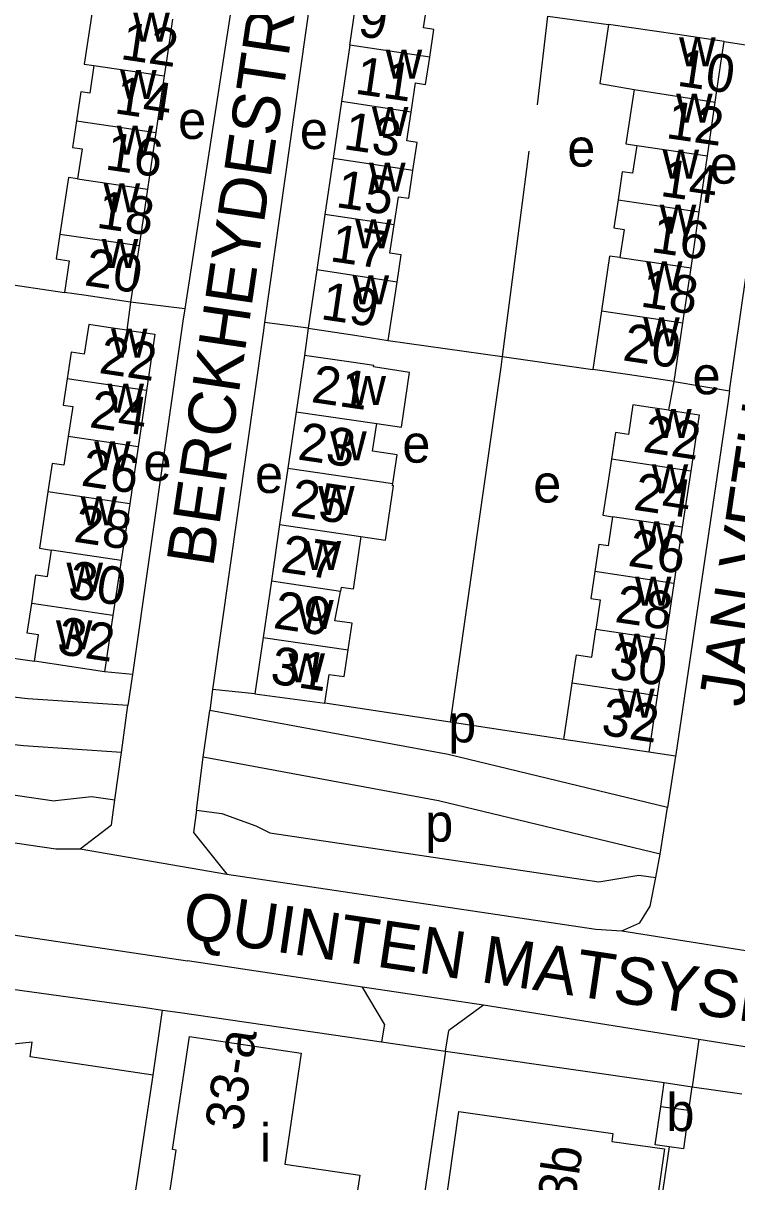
# Model space of a CAD drawing. Extents: x 163012 to 165277, y 382513 to 383987.
# Drawn here: x 164071.5 to 164147, y 382881.6 to 383004.2 of the extents above; entities that cross this region are included whole.
import ezdxf

# ---------------------------------------------------------------- set-up
doc = ezdxf.new("R2010")
doc.units = 0
for name, color, linetype in [('BLT_Basislijn', 7, 'Continuous'), ('BLT_Bebouwing', 7, 'Continuous'), ('BLT_Centroide', 7, 'Continuous'), ('BLT_Huisnummer', 7, 'Continuous'), ('BLT_Huisnummer_ tussenligend', 7, 'Continuous'), ('BLT_Huisnummer_reeks', 7, 'Continuous'), ('BLT_Huisnummer_zonder_bebouwing', 7, 'Continuous'), ('BLT_Onderverdeling_panden', 7, 'Continuous'), ('BLT_Plantopo', 7, 'Continuous'), ('BLT_Straatnaam', 7, 'Continuous'), ('BLT_Vlakafsluiter', 7, 'Continuous')]:
    doc.layers.add(name, color=color, linetype=linetype)

msp = doc.modelspace()

# ---------------------------------------------------------------- linework, layer by layer
at = {"layer": 'BLT_Basislijn'}
for p, q in [((164094.13, 383009.91), (164088.57, 382973.99)), ((164102.14, 383008.7), (164097.01, 382972.55)), ((164125.92, 382995.6), (164127.02, 383004.98)), ((164127.02, 383004.98), (164133.46, 383004.11)), ((164145.69, 383002.29), (164151.43, 383001.43)), ((164146.27, 382965.31), (164151.43, 383001.43)), ((164125, 382990.68), (164122.17, 382968.94)), ((164064.49, 382977.41), (164075.82, 382975.74)), ((164082.84, 382974.69), (164082.42, 382971.74)), ((164088.57, 382973.99), (164082.84, 382974.69)), ((164101.63, 382971.94), (164097.01, 382972.55)), ((164101.63, 382971.94), (164101.24, 382969.07)), ((164110.11, 382970.66), (164122.17, 382968.94)), ((164122.17, 382968.94), (164131.78, 382967.57)), ((164139.82, 382963.26), (164140.41, 382966.3)), ((164140.41, 382966.3), (164146.27, 382965.31)), ((164059.62, 382938.6), (164072.67, 382936.68)), ((164083.02, 382935.27), (164080.09, 382935.57)), ((164083.02, 382935.27), (164082.56, 382932)), ((164091.51, 382933.7), (164091.21, 382931.46)), ((164095.98, 382933.24), (164091.51, 382933.7)), ((164081.86, 382927.03), (164082.56, 382932)), ((164090.52, 382926.51), (164091.21, 382931.46)), ((164116.66, 382930.23), (164103.42, 382932.24)), ((164128.71, 382928.4), (164116.66, 382930.23)), ((164081.18, 382922.02), (164081.86, 382927.03)), ((164089.8, 382920.9), (164090.52, 382926.51)), ((164140.53, 382926.62), (164137.71, 382927.05)), ((164140.53, 382926.62), (164139.7, 382921.2)), ((164138.91, 382916.25), (164139.7, 382921.2)), ((164138.45, 382913.78), (164138.91, 382916.25)), ((164041.61, 382911.98), (164088.85, 382904.95)), ((164107.4, 382902.17), (164088.85, 382904.95)), ((164109.71, 382898.26), (164107.4, 382902.17)), ((164120.19, 382900.28), (164107.4, 382902.17)), ((164085.24, 382892.85), (164086.21, 382899.74)), ((164086.21, 382899.74), (164088.08, 382899.47)), ((164088.08, 382899.47), (164109.41, 382896.38)), ((164120.19, 382900.28), (164116.52, 382897.58)), ((164109.71, 382898.26), (164109.41, 382896.38)), ((164116.18, 382895.4), (164116.52, 382897.58)), ((164109.41, 382896.38), (164116.18, 382895.4)), ((164143.02, 382896.63), (164142.29, 382891.63)), ((164148.34, 382895.78), (164143.02, 382896.63)), ((164116.18, 382895.4), (164119.4, 382894.94)), ((164119.4, 382894.94), (164139.33, 382892.06)), ((164138.99, 382889.54), (164139.33, 382892.06)), ((164139.33, 382892.06), (164142.29, 382891.63)), ((164141.95, 382889.13), (164142.29, 382891.63)), ((164142.29, 382891.63), (164147.56, 382890.86)), ((164139.85, 382885.28), (164130.65, 382822.65))]:
    msp.add_line(p, q, dxfattribs=at)
for points in [[(164088.57, 382973.99), (164088.37, 382972.7), (164083.02, 382935.27)], [(164097.01, 382972.55), (164096.86, 382971.46), (164091.51, 382933.7)], [(164122.17, 382968.94), (164122.03, 382967.83), (164116.66, 382930.23)], [(164146.27, 382965.31), (164146.08, 382964.01), (164140.56, 382926.81), (164140.53, 382926.62)], [(164082.56, 382932), (164071.94, 382932.71), (164050.47, 382935.14), (164033.72, 382937.87)], [(164081.86, 382927.03), (164071.49, 382927.72), (164049.79, 382930.18), (164033.08, 382932.9)], [(164139.7, 382921.2), (164116.48, 382926.8), (164091.21, 382931.46)], [(164040.08, 382926.99), (164074.76, 382921.89)], [(164138.91, 382916.25), (164115.44, 382921.9), (164090.52, 382926.51)], [(164035.41, 382922.62), (164074.93, 382916.81), (164077.49, 382916.81)], [(164074.76, 382921.89), (164074.9, 382921.92), (164078.69, 382922.35), (164081.18, 382922.02)], [(164077.49, 382916.81), (164080.83, 382919.37), (164081.18, 382922.02)], [(164089.8, 382920.9), (164089.49, 382918.54), (164093.03, 382914.13)], [(164089.8, 382920.9), (164092.51, 382920.55), (164096.08, 382919.24), (164097.59, 382918.51)], [(164097.59, 382918.51), (164132.41, 382913.31)], [(164093.03, 382914.13), (164132.11, 382908.3), (164134.85, 382908.12)], [(164132.41, 382913.31), (164136.67, 382914.03), (164138.45, 382913.78)], [(164134.85, 382908.12), (164136.76, 382908.98), (164137.87, 382910.73), (164138.45, 382913.78)], [(164041.27, 382906.08), (164054.32, 382904.19), (164067.21, 382902.39), (164084.42, 382900), (164086.21, 382899.74)], [(164143.02, 382896.63), (164120.19, 382900.28)], [(164116.18, 382895.4), (164107.84, 382838.93), (164078.17, 382843.31)]]:
    msp.add_lwpolyline(points, dxfattribs=at)
at = {"layer": 'BLT_Bebouwing'}
for p, q in [((164106.05, 383001.93), (164106.93, 383007.9)), ((164086.39, 382998.67), (164085.5, 382992.67)), ((164105.17, 382995.96), (164104.28, 382989.93)), ((164143.91, 382990.21), (164144.75, 382995.89)), ((164085.5, 382992.67), (164084.62, 382986.68)), ((164143.05, 382984.28), (164143.91, 382990.21)), ((164104.28, 382989.93), (164103.4, 382983.99)), ((164084.62, 382986.68), (164083.73, 382980.69)), ((164103.4, 382983.99), (164102.54, 382978.11)), ((164142.18, 382978.33), (164143.05, 382984.28)), ((164083.73, 382980.69), (164082.84, 382974.69)), ((164102.54, 382978.11), (164101.63, 382971.94)), ((164141.32, 382972.51), (164142.18, 382978.33)), ((164140.41, 382966.3), (164141.32, 382972.51)), ((164101.24, 382969.07), (164100.37, 382963.1)), ((164084.52, 382965.34), (164083.64, 382959.39)), ((164100.37, 382963.1), (164099.49, 382957.12)), ((164083.64, 382959.39), (164082.74, 382953.34)), ((164099.49, 382957.12), (164098.61, 382951.15)), ((164142.15, 382956.82), (164141.26, 382950.87)), ((164082.74, 382953.34), (164081.84, 382947.35)), ((164098.61, 382951.15), (164097.74, 382945.18)), ((164141.26, 382950.87), (164140.37, 382944.92)), ((164081.84, 382947.35), (164080.97, 382941.53)), ((164097.74, 382945.18), (164096.86, 382939.21)), ((164140.37, 382944.92), (164139.48, 382938.96)), ((164080.97, 382941.53), (164080.09, 382935.57)), ((164096.86, 382939.21), (164095.98, 382933.24)), ((164139.48, 382938.96), (164138.59, 382933.01)), ((164080.09, 382935.57), (164072.67, 382936.68)), ((164095.98, 382933.24), (164103.42, 382932.24)), ((164138.59, 382933.01), (164137.71, 382927.05)), ((164137.71, 382927.05), (164128.71, 382928.4)), ((164082.11, 382872.35), (164085.24, 382892.85)), ((164138.99, 382889.54), (164141.95, 382889.13)), ((164107.1, 382882.26), (164105.35, 382870.3))]:
    msp.add_line(p, q, dxfattribs=at)
for points in [[(164114.51, 383000.66), (164114.94, 383003.57), (164113.86, 383003.74), (164114.32, 383006.78)], [(164078.83, 383005.91), (164077.93, 382999.92), (164078.94, 382999.77)], [(164087.28, 383004.66), (164086.59, 383000), (164086.39, 382998.67)], [(164133.46, 383004.11), (164132.54, 382997.86), (164136.17, 382997.21)], [(164145.69, 383002.29), (164140.74, 383003.03), (164133.46, 383004.11)], [(164106.05, 383001.93), (164105.77, 383000), (164105.17, 382995.96)], [(164144.75, 382995.89), (164145.35, 383000), (164145.69, 383002.29)], [(164112.54, 382994.84), (164113, 382997.92), (164114.07, 382997.76), (164114.51, 383000.66)], [(164078.94, 382999.77), (164078.51, 382996.84), (164077.56, 382996.98), (164077.1, 382993.92)], [(164136.17, 382997.21), (164135.28, 382991.48), (164136.43, 382991.31)], [(164077.1, 382993.92), (164076.68, 382991.09), (164077.69, 382990.94), (164077.22, 382987.77)], [(164112.74, 382988.65), (164113.19, 382991.6), (164112.07, 382991.77), (164112.54, 382994.84)], [(164136.43, 382991.31), (164135.99, 382988.36), (164134.9, 382988.52), (164134.46, 382985.54)], [(164077.22, 382987.77), (164076.25, 382987.92), (164075.35, 382981.92)], [(164110.75, 382982.88), (164111.2, 382985.87), (164112.3, 382985.71), (164112.74, 382988.65)], [(164134.46, 382985.54), (164134.02, 382982.57), (164135.1, 382982.41), (164134.66, 382979.44)], [(164111.05, 382976.82), (164111.48, 382979.71), (164110.3, 382979.89), (164110.75, 382982.88)], [(164075.35, 382981.92), (164074.96, 382979.28), (164076.32, 382979.07), (164075.82, 382975.74)], [(164134.66, 382979.44), (164133.54, 382979.56), (164132.69, 382973.78)], [(164110.11, 382970.66), (164111.05, 382976.82)], [(164082.84, 382974.69), (164077.9, 382975.43), (164075.82, 382975.74)], [(164132.69, 382973.78), (164131.78, 382967.57)], [(164082.42, 382971.74), (164080.47, 382972.03), (164078.4, 382972.34), (164077.93, 382969.2), (164076.55, 382969.41), (164076.13, 382966.6)], [(164082.42, 382971.74), (164085.41, 382971.3), (164084.52, 382965.34)], [(164101.63, 382971.94), (164106.57, 382971.2), (164110.11, 382970.66)], [(164108.59, 382967.99), (164106.19, 382968.34), (164101.24, 382969.07)], [(164108.9, 382961.84), (164111.53, 382961.46), (164112.38, 382967.27), (164108.56, 382967.84), (164108.59, 382967.99)], [(164140.41, 382966.3), (164135.47, 382967.03), (164131.78, 382967.57)], [(164076.13, 382966.6), (164075.71, 382963.81), (164076.71, 382963.66), (164076.24, 382960.49)], [(164139.82, 382963.26), (164138.09, 382963.51), (164136.02, 382963.82), (164135.56, 382960.68), (164134.17, 382960.89), (164133.75, 382958.08)], [(164139.82, 382963.26), (164143.03, 382962.78), (164142.15, 382956.82)], [(164110.6, 382955.49), (164111.05, 382958.53), (164108.46, 382958.91), (164108.9, 382961.84)], [(164076.24, 382960.49), (164075.78, 382957.43), (164074.53, 382957.62), (164074.08, 382954.63)], [(164133.75, 382958.08), (164133.33, 382955.29), (164132.86, 382952.14), (164133.86, 382951.97)], [(164074.08, 382954.63), (164073.19, 382948.64), (164074.46, 382948.45)], [(164107.2, 382949.9), (164109.83, 382949.51), (164110.67, 382955.26), (164110.57, 382955.27), (164110.6, 382955.49)], [(164133.86, 382951.97), (164133.4, 382948.91), (164132.42, 382949.06), (164131.99, 382946.17)], [(164107.2, 382949.9), (164106.41, 382944.31), (164105.13, 382944.5), (164105.07, 382944.11)], [(164072.36, 382942.79), (164072.81, 382945.83), (164074.04, 382945.65), (164074.46, 382948.45)], [(164131.99, 382946.17), (164131.56, 382943.33), (164132.56, 382943.18), (164132.1, 382940.06)], [(164105.87, 382937.89), (164106.18, 382940), (164106.29, 382940.7), (164104.48, 382940.97), (164105.04, 382943.86), (164105.07, 382944.11)], [(164072.67, 382936.68), (164073.09, 382939.49), (164071.89, 382939.66), (164072.36, 382942.79)], [(164129.59, 382934.35), (164129.91, 382936.48), (164130.04, 382937.37), (164131.66, 382937.12), (164132.1, 382940.06)], [(164103.42, 382932.24), (164103.86, 382935.28), (164105.45, 382935.05), (164105.87, 382937.89)], [(164128.71, 382928.4), (164129.59, 382934.35)], [(164085.24, 382892.85), (164072.2, 382894.78), (164072.41, 382896.36), (164065.07, 382895.58), (164048.34, 382898.35), (164045.23, 382877.83), (164082.11, 382872.35)], [(164105.35, 382870.3), (164085.91, 382873.17), (164087.65, 382884.9), (164087.28, 382884.98), (164089.06, 382896.93)], [(164089.06, 382896.93), (164100.9, 382895.17), (164099.16, 382883.42), (164107.1, 382882.26)], [(164139.85, 382885.28), (164138.4, 382885.49), (164138.99, 382889.54)], [(164141.95, 382889.13), (164141.39, 382885.06), (164139.85, 382885.28)]]:
    msp.add_lwpolyline(points, dxfattribs=at)
at = {"layer": 'BLT_Onderverdeling_panden'}
for p, q in [((164114.51, 383000.66), (164106.05, 383001.93)), ((164078.94, 382999.77), (164086.39, 382998.67)), ((164136.17, 382997.21), (164144.75, 382995.89)), ((164112.54, 382994.84), (164105.17, 382995.96)), ((164077.1, 382993.92), (164085.5, 382992.67)), ((164136.43, 382991.31), (164143.91, 382990.21)), ((164112.74, 382988.65), (164104.28, 382989.93)), ((164077.22, 382987.77), (164084.62, 382986.68)), ((164134.46, 382985.54), (164143.05, 382984.28)), ((164110.75, 382982.88), (164103.4, 382983.99)), ((164075.35, 382981.92), (164083.73, 382980.69)), ((164134.66, 382979.44), (164142.18, 382978.33)), ((164111.05, 382976.82), (164102.54, 382978.11)), ((164132.69, 382973.78), (164141.32, 382972.51)), ((164084.52, 382965.34), (164076.13, 382966.6)), ((164100.37, 382963.1), (164108.9, 382961.84)), ((164083.64, 382959.39), (164076.24, 382960.49)), ((164099.49, 382957.12), (164110.6, 382955.49)), ((164142.15, 382956.82), (164133.75, 382958.08)), ((164082.74, 382953.34), (164074.08, 382954.63)), ((164098.61, 382951.15), (164107.2, 382949.9)), ((164141.26, 382950.87), (164133.86, 382951.97)), ((164081.84, 382947.35), (164074.46, 382948.45)), ((164140.37, 382944.92), (164131.99, 382946.17)), ((164097.74, 382945.18), (164105.07, 382944.11)), ((164080.97, 382941.53), (164072.36, 382942.79)), ((164139.48, 382938.96), (164132.1, 382940.06)), ((164096.86, 382939.21), (164105.87, 382937.89)), ((164138.59, 382933.01), (164129.59, 382934.35))]:
    msp.add_line(p, q, dxfattribs=at)
at = {"layer": 'BLT_Plantopo'}
msp.add_lwpolyline([(164109.15, 382818.39), (164117.67, 382878.05), (164116.07, 382878.27), (164117.6, 382888.99), (164133.91, 382886.66), (164133.8, 382885.84), (164139.37, 382885.05), (164129.46, 382815.63)], close=True, dxfattribs=at)
at = {"layer": 'BLT_Vlakafsluiter'}
for p, q in [((164077.49, 382916.81), (164093.03, 382914.13)), ((164134.85, 382908.12), (164149.54, 382905.81))]:
    msp.add_line(p, q, dxfattribs=at)

# ---------------------------------------------------------------- texts
at = {"layer": 'BLT_Centroide'}
for s, p in [('w', (164083.12, 383002.28)), ('w', (164140.92, 382999.66)), ('w', (164109.85, 382998.38)), ('w', (164081.73, 382996.22)), ('w', (164140.6, 382993.72)), ('e', (164087.87, 382991.99)), ('w', (164108.39, 382992.31)), ('e', (164100.76, 382990.92)), ('w', (164081.38, 382990.31)), ('e', (164129.08, 382989.06)), ('w', (164139.17, 382987.78)), ('e', (164144.15, 382987.25)), ('w', (164108.09, 382986.41)), ('w', (164079.98, 382984.22)), ('w', (164138.87, 382981.94)), ('w', (164106.62, 382980.41)), ('w', (164079.79, 382978.31)), ('w', (164137.42, 382975.97)), ('w', (164106.34, 382974.47)), ('w', (164137.12, 382970.03)), ('w', (164080.76, 382968.84)), ('e', (164142.34, 382964.95)), ('w', (164106.01, 382963.8)), ('w', (164080.39, 382963)), ('w', (164138.38, 382960.31)), ('w', (164103.97, 382957.94)), ('e', (164111.61, 382957.71)), ('w', (164078.98, 382956.91)), ('e', (164084.2, 382955.79)), ('e', (164096.01, 382954.5)), ('w', (164138.02, 382954.47)), ('e', (164125.47, 382953.49)), ('w', (164102.7, 382952.17)), ('w', (164077.55, 382951.06)), ('w', (164136.61, 382948.44)), ('w', (164101.27, 382946.35)), ('w', (164076.05, 382944.04)), ('w', (164136.24, 382942.56)), ('w', (164100.47, 382940.08)), ('w', (164074.93, 382937.94)), ('w', (164134.52, 382936.53)), ('w', (164099.55, 382934.44)), ('w', (164134.46, 382930.69)), ('p', (164116.46, 382928.09)), ('p', (164114.03, 382917.58)), ('b', (164139.57, 382886.93)), ('i', (164096.52, 382883.7))]:
    msp.add_text(s, height=4, dxfattribs=at).set_placement(p)
at = {"layer": 'BLT_Huisnummer'}
for s, rotation, p in [('9', 351.664, (164106.79, 383002.9)), ('10', 351.664, (164140.6, 382997.64)), ('14', 351.5916, (164081.02, 382994.72)), ('13', 351.6652, (164105.26, 382990.93)), ('14', 351.5916, (164138.82, 382985.97)), ('20', 351.5117, (164077.83, 382976.51)), ('19', 351.6511, (164102.86, 382972.92)), ('20', 351.5117, (164134.84, 382968.56)), ('22', 351.5149, (164079.38, 382967.22)), ('21', 351.6505, (164101.86, 382964.14)), ('22', 351.5149, (164136.98, 382958.88)), ('26', 351.521, (164077.49, 382955.3)), ('25', 351.6477, (164099.63, 382952.09)), ('26', 351.5149, (164135.39, 382946.8)), ('32', 351.5112, (164074.93, 382937.48)), ('31', 351.6441, (164097.52, 382934.35)), ('32', 351.5112, (164132.56, 382928.92))]:
    msp.add_text(s, height=4, rotation=rotation, dxfattribs=at).set_placement(p)
at = {"layer": 'BLT_Huisnummer_ tussenligend'}
for s, rotation, p in [('12', 351.592, (164081.66, 383000.46)), ('11', 351.664, (164106.49, 382996.8)), ('12', 351.664, (164139.42, 382992.1)), ('16', 351.5916, (164080.03, 382988.78)), ('15', 351.6652, (164104.47, 382984.79)), ('18', 351.5117, (164079.11, 382982.61)), ('17', 351.6511, (164103.84, 382979.06)), ('16', 351.5916, (164137.83, 382980.03)), ('18', 351.5117, (164136.71, 382974.26)), ('24', 351.5149, (164078.37, 382961.48)), ('23', 351.6505, (164100.42, 382958.06)), ('24', 351.5149, (164135.98, 382952.74)), ('28', 351.521, (164076.7, 382949.36)), ('27', 351.6477, (164098.62, 382946.16)), ('30', 351.521, (164076.1, 382943.42)), ('28', 351.5149, (164134.01, 382940.86)), ('29', 351.6477, (164097.84, 382940.21)), ('30', 351.5149, (164133.41, 382934.92))]:
    msp.add_text(s, height=4, rotation=rotation, dxfattribs=at).set_placement(p)
at = {"layer": 'BLT_Huisnummer_reeks'}
msp.add_text('33-a', height=4, rotation=81.593, dxfattribs=at).set_placement((164094.64, 382886.82))
at = {"layer": 'BLT_Huisnummer_zonder_bebouwing'}
msp.add_text('33b', height=4, rotation=81.5724, dxfattribs=at).set_placement((164129.42, 382876.27))
at = {"layer": 'BLT_Straatnaam'}
for s, rotation, p in [('BERCKHEYDESTRAAT', 81.6098, (164091.57, 382946.55)), ('JAN VETHSTRAAT', 81.6098, (164147.93, 382931.72)), ('QUINTEN MATSYSLAAN', 351.5769, (164088.18, 382907.41))]:
    msp.add_text(s, height=5, rotation=rotation, dxfattribs=at).set_placement(p)

doc.saveas('drawing.dxf')
